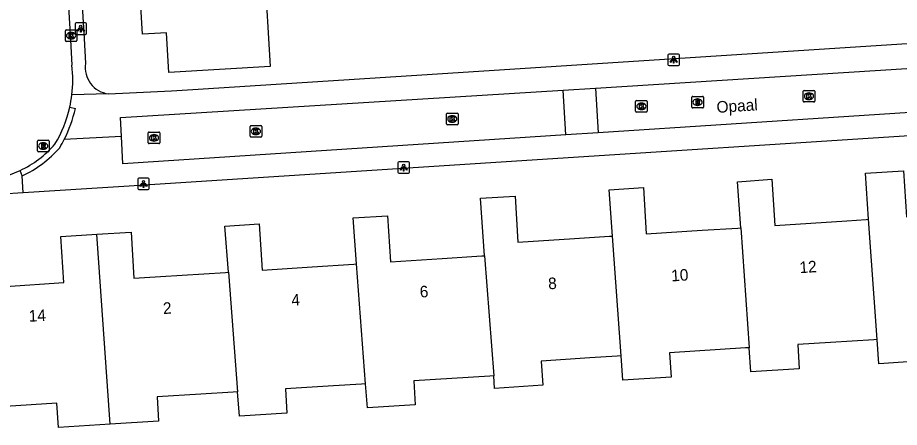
# Model space of a CAD drawing. Extents: x 159628 to 160723, y 388176 to 389416.
# Drawn here: x 160594.8 to 160671.2, y 388406 to 388441.5 of the extents above; entities that cross this region are included whole.
import ezdxf

# ---------------------------------------------------------------- set-up
doc = ezdxf.new("R2010")
doc.units = 0
for name, color, linetype in [('IMGEO_Kolk', 7, 'Continuous'), ('IMGEO_Lichtpunt', 7, 'Continuous'), ('IMGEO_Muur', 7, 'Continuous'), ('IMGEO_Openbare_ruimte_label', 7, 'Continuous'), ('IMGEO_Pand', 7, 'Continuous'), ('IMGEO_Pand_nummerreeks', 7, 'Continuous'), ('IMGEO_Rijbaan_lokaal_open', 7, 'Continuous'), ('IMGEO_Rioolput', 7, 'Continuous'), ('IMGEO_Voetpad_open', 7, 'Continuous')]:
    doc.layers.add(name, color=color, linetype=linetype)

msp = doc.modelspace()

# ---------------------------------------------------------------- linework, layer by layer
at = {"layer": 'IMGEO_Kolk'}
for p, q in [((160598.917, 388439.521), (160598.917, 388440.373)), ((160598.992, 388440.447), (160599.844, 388440.447)), ((160599.405, 388440.227), (160599.43, 388440.227)), ((160599.918, 388440.373), (160599.918, 388439.521)), ((160599.844, 388439.447), (160598.992, 388439.447)), ((160599.428, 388439.667), (160599.403, 388439.667)), ((160662.898, 388434.277), (160662.898, 388435.129)), ((160662.973, 388435.203), (160663.825, 388435.203)), ((160663.386, 388434.983), (160663.411, 388434.983)), ((160663.899, 388435.129), (160663.899, 388434.277)), ((160648.37, 388433.404), (160648.37, 388434.256)), ((160648.445, 388434.33), (160649.297, 388434.33)), ((160648.858, 388434.11), (160648.883, 388434.11)), ((160649.371, 388434.256), (160649.371, 388433.404)), ((160663.825, 388434.203), (160662.973, 388434.203)), ((160663.409, 388434.423), (160663.384, 388434.423)), ((160632.045, 388433.238), (160632.897, 388433.238)), ((160649.297, 388433.33), (160648.445, 388433.33)), ((160648.881, 388433.55), (160648.856, 388433.55)), ((160631.97, 388432.312), (160631.97, 388433.164)), ((160632.458, 388433.018), (160632.483, 388433.018)), ((160632.971, 388433.164), (160632.971, 388432.312)), ((160614.94, 388431.235), (160614.94, 388432.087)), ((160615.015, 388432.161), (160615.867, 388432.161)), ((160615.428, 388431.941), (160615.453, 388431.941)), ((160615.941, 388432.087), (160615.941, 388431.235)), ((160632.897, 388432.238), (160632.045, 388432.238)), ((160632.481, 388432.458), (160632.456, 388432.458)), ((160606.105, 388430.672), (160606.105, 388431.524)), ((160606.18, 388431.598), (160607.032, 388431.598)), ((160606.593, 388431.378), (160606.618, 388431.378)), ((160607.106, 388431.524), (160607.106, 388430.672)), ((160615.867, 388431.161), (160615.015, 388431.161)), ((160615.451, 388431.381), (160615.426, 388431.381)), ((160607.032, 388430.598), (160606.18, 388430.598)), ((160606.616, 388430.818), (160606.591, 388430.818))]:
    msp.add_line(p, q, dxfattribs=at)
for points in [[(160598.917, 388439.521), (160598.917, 388440.373)], [(160598.992, 388440.447), (160599.844, 388440.447)], [(160599.238, 388440.147), (160599.361, 388440.147), (160599.361, 388439.996), (160599.491, 388440.147), (160599.655, 388440.147), (160599.509, 388439.996), (160599.662, 388439.747), (160599.51, 388439.747), (160599.425, 388439.911), (160599.361, 388439.844), (160599.361, 388439.747), (160599.238, 388439.747), (160599.238, 388440.147)], [(160599.918, 388440.373), (160599.918, 388439.521)], [(160599.844, 388439.447), (160598.992, 388439.447)], [(160662.898, 388434.277), (160662.898, 388435.129)], [(160662.973, 388435.203), (160663.825, 388435.203)], [(160663.219, 388434.903), (160663.342, 388434.903), (160663.342, 388434.752), (160663.472, 388434.903), (160663.636, 388434.903), (160663.49, 388434.752), (160663.643, 388434.503), (160663.491, 388434.503), (160663.406, 388434.667), (160663.342, 388434.6), (160663.342, 388434.503), (160663.219, 388434.503), (160663.219, 388434.903)], [(160663.899, 388435.129), (160663.899, 388434.277)], [(160648.37, 388433.404), (160648.37, 388434.256)], [(160648.445, 388434.33), (160649.297, 388434.33)], [(160648.691, 388434.03), (160648.814, 388434.03), (160648.814, 388433.879), (160648.944, 388434.03), (160649.108, 388434.03), (160648.962, 388433.879), (160649.115, 388433.63), (160648.963, 388433.63), (160648.878, 388433.794), (160648.814, 388433.727), (160648.814, 388433.63), (160648.691, 388433.63), (160648.691, 388434.03)], [(160649.371, 388434.256), (160649.371, 388433.404)], [(160663.825, 388434.203), (160662.973, 388434.203)], [(160632.045, 388433.238), (160632.897, 388433.238)], [(160649.297, 388433.33), (160648.445, 388433.33)], [(160631.97, 388432.312), (160631.97, 388433.164)], [(160632.291, 388432.938), (160632.414, 388432.938), (160632.414, 388432.787), (160632.544, 388432.938), (160632.708, 388432.938), (160632.562, 388432.787), (160632.715, 388432.538), (160632.563, 388432.538), (160632.478, 388432.702), (160632.414, 388432.635), (160632.414, 388432.538), (160632.291, 388432.538), (160632.291, 388432.938)], [(160632.971, 388433.164), (160632.971, 388432.312)], [(160614.94, 388431.235), (160614.94, 388432.087)], [(160615.015, 388432.161), (160615.867, 388432.161)], [(160615.261, 388431.861), (160615.384, 388431.861), (160615.384, 388431.71), (160615.514, 388431.861), (160615.678, 388431.861), (160615.532, 388431.71), (160615.685, 388431.461), (160615.533, 388431.461), (160615.448, 388431.625), (160615.384, 388431.558), (160615.384, 388431.461), (160615.261, 388431.461), (160615.261, 388431.861)], [(160615.941, 388432.087), (160615.941, 388431.235)], [(160632.897, 388432.238), (160632.045, 388432.238)], [(160606.105, 388430.672), (160606.105, 388431.524)], [(160606.18, 388431.598), (160607.032, 388431.598)], [(160606.426, 388431.298), (160606.549, 388431.298), (160606.549, 388431.147), (160606.679, 388431.298), (160606.843, 388431.298), (160606.697, 388431.147), (160606.85, 388430.898), (160606.698, 388430.898), (160606.613, 388431.062), (160606.549, 388430.995), (160606.549, 388430.898), (160606.426, 388430.898), (160606.426, 388431.298)], [(160607.106, 388431.524), (160607.106, 388430.672)], [(160615.867, 388431.161), (160615.015, 388431.161)], [(160607.032, 388430.598), (160606.18, 388430.598)]]:
    msp.add_lwpolyline(points, dxfattribs=at)
for centre, start, end in [((160598.994, 388440.371), 91.55205, 178.44795), ((160598.994, 388440.371), 91.55205, 178.44795), ((160599.842, 388440.371), 1.55205, 88.44795), ((160599.842, 388440.371), 1.55205, 88.44795), ((160598.994, 388439.523), 181.55205, 268.44795), ((160598.994, 388439.523), 181.55205, 268.44795), ((160599.842, 388439.523), 271.55205, 358.44795), ((160599.842, 388439.523), 271.55205, 358.44795), ((160662.975, 388435.127), 91.55205, 178.44795), ((160662.975, 388435.127), 91.55205, 178.44795), ((160663.823, 388435.127), 1.55205, 88.44795), ((160663.823, 388435.127), 1.55205, 88.44795), ((160648.447, 388434.254), 91.55205, 178.44795), ((160648.447, 388434.254), 91.55205, 178.44795), ((160649.295, 388434.254), 1.55205, 88.44795), ((160649.295, 388434.254), 1.55205, 88.44795), ((160662.975, 388434.279), 181.55205, 268.44795), ((160662.975, 388434.279), 181.55205, 268.44795), ((160663.823, 388434.279), 271.55205, 358.44795), ((160663.823, 388434.279), 271.55205, 358.44795), ((160632.047, 388433.162), 91.55205, 178.44795), ((160632.047, 388433.162), 91.55205, 178.44795), ((160632.895, 388433.162), 1.55205, 88.44795), ((160632.895, 388433.162), 1.55205, 88.44795), ((160648.447, 388433.406), 181.55205, 268.44795), ((160648.447, 388433.406), 181.55205, 268.44795), ((160649.295, 388433.406), 271.55205, 358.44795), ((160649.295, 388433.406), 271.55205, 358.44795), ((160615.017, 388432.085), 91.55205, 178.44795), ((160615.017, 388432.085), 91.55205, 178.44795), ((160615.865, 388432.085), 1.55205, 88.44795), ((160615.865, 388432.085), 1.55205, 88.44795), ((160632.047, 388432.314), 181.55205, 268.44795), ((160632.047, 388432.314), 181.55205, 268.44795), ((160632.895, 388432.314), 271.55205, 358.44795), ((160632.895, 388432.314), 271.55205, 358.44795), ((160606.182, 388431.522), 91.55205, 178.44795), ((160606.182, 388431.522), 91.55205, 178.44795), ((160607.03, 388431.522), 1.55205, 88.44795), ((160607.03, 388431.522), 1.55205, 88.44795), ((160615.017, 388431.237), 181.55205, 268.44795), ((160615.017, 388431.237), 181.55205, 268.44795), ((160615.865, 388431.237), 271.55205, 358.44795), ((160615.865, 388431.237), 271.55205, 358.44795), ((160606.182, 388430.674), 181.55205, 268.44795), ((160606.182, 388430.674), 181.55205, 268.44795), ((160607.03, 388430.674), 271.55205, 358.44795), ((160607.03, 388430.674), 271.55205, 358.44795)]:
    msp.add_arc(centre, 0.0765, start, end, dxfattribs=at)
for centre, major_axis, ratio, start_param, end_param in [((160599.404, 388439.947), (-0.387, 0.002), 0.722429, 4.712389, 7.853982), ((160599.429, 388439.947), (-0.39, 0.002), 0.717154, 1.570796, 4.712389), ((160663.385, 388434.703), (-0.387, 0.002), 0.722429, 4.712389, 7.853982), ((160663.41, 388434.703), (-0.39, 0.002), 0.717154, 1.570796, 4.712389), ((160648.857, 388433.83), (-0.387, 0.002), 0.722429, 4.712389, 7.853982), ((160648.882, 388433.83), (-0.39, 0.002), 0.717154, 1.570796, 4.712389), ((160632.457, 388432.738), (-0.387, 0.002), 0.722429, 4.712389, 7.853982), ((160632.482, 388432.738), (-0.39, 0.002), 0.717154, 1.570796, 4.712389), ((160615.427, 388431.661), (-0.387, 0.002), 0.722429, 4.712389, 7.853982), ((160615.452, 388431.661), (-0.39, 0.002), 0.717154, 1.570796, 4.712389), ((160606.592, 388431.098), (-0.387, 0.002), 0.722429, 4.712389, 7.853982), ((160606.617, 388431.098), (-0.39, 0.002), 0.717154, 1.570796, 4.712389)]:
    msp.add_ellipse(centre, major_axis=major_axis, ratio=ratio, start_param=start_param, end_param=end_param, dxfattribs=at)
at = {"layer": 'IMGEO_Lichtpunt'}
for p, q in [((160599.756, 388440.961), (160599.756, 388440.154)), ((160599.756, 388440.961), (160599.756, 388440.154)), ((160600.658, 388441.056), (160599.85, 388441.056)), ((160600.658, 388441.056), (160599.85, 388441.056)), ((160600.752, 388440.154), (160600.752, 388440.961)), ((160600.752, 388440.154), (160600.752, 388440.961)), ((160599.85, 388440.06), (160600.658, 388440.06)), ((160599.85, 388440.06), (160600.658, 388440.06)), ((160651.171, 388438.262), (160651.171, 388437.455)), ((160651.171, 388438.262), (160651.171, 388437.455)), ((160652.073, 388438.357), (160651.265, 388438.357)), ((160652.073, 388438.357), (160651.265, 388438.357)), ((160652.167, 388437.455), (160652.167, 388438.262)), ((160652.167, 388437.455), (160652.167, 388438.262)), ((160651.265, 388437.361), (160652.073, 388437.361)), ((160651.265, 388437.361), (160652.073, 388437.361)), ((160627.759, 388428.931), (160627.759, 388428.124)), ((160627.759, 388428.931), (160627.759, 388428.124)), ((160628.661, 388429.026), (160627.853, 388429.026)), ((160628.661, 388429.026), (160627.853, 388429.026)), ((160628.755, 388428.124), (160628.755, 388428.931)), ((160628.755, 388428.124), (160628.755, 388428.931)), ((160627.853, 388428.03), (160628.661, 388428.03)), ((160627.853, 388428.03), (160628.661, 388428.03)), ((160605.196, 388427.515), (160605.196, 388426.708)), ((160605.196, 388427.515), (160605.196, 388426.708)), ((160606.098, 388427.61), (160605.29, 388427.61)), ((160606.098, 388427.61), (160605.29, 388427.61)), ((160606.192, 388426.708), (160606.192, 388427.515)), ((160606.192, 388426.708), (160606.192, 388427.515)), ((160605.29, 388426.614), (160606.098, 388426.614)), ((160605.29, 388426.614), (160606.098, 388426.614))]:
    msp.add_line(p, q, dxfattribs=at)
for points in [[(160600.13, 388440.625), (160600.169, 388440.597), (160599.981, 388440.335), (160599.943, 388440.362), (160600.13, 388440.625)], [(160600.232, 388440.577), (160600.279, 388440.577), (160600.279, 388440.255), (160600.232, 388440.255), (160600.232, 388440.577)], [(160600.342, 388440.597), (160600.38, 388440.624), (160600.567, 388440.362), (160600.528, 388440.334), (160600.342, 388440.597)], [(160651.545, 388437.926), (160651.584, 388437.898), (160651.396, 388437.636), (160651.358, 388437.663), (160651.545, 388437.926)], [(160651.647, 388437.878), (160651.694, 388437.878), (160651.694, 388437.556), (160651.647, 388437.556), (160651.647, 388437.878)], [(160651.757, 388437.898), (160651.795, 388437.925), (160651.982, 388437.663), (160651.943, 388437.635), (160651.757, 388437.898)], [(160628.133, 388428.595), (160628.172, 388428.567), (160627.984, 388428.305), (160627.946, 388428.332), (160628.133, 388428.595)], [(160628.235, 388428.547), (160628.282, 388428.547), (160628.282, 388428.225), (160628.235, 388428.225), (160628.235, 388428.547)], [(160628.345, 388428.567), (160628.383, 388428.594), (160628.57, 388428.332), (160628.531, 388428.304), (160628.345, 388428.567)], [(160605.57, 388427.179), (160605.609, 388427.151), (160605.421, 388426.889), (160605.383, 388426.916), (160605.57, 388427.179)], [(160605.672, 388427.131), (160605.719, 388427.131), (160605.719, 388426.809), (160605.672, 388426.809), (160605.672, 388427.131)], [(160605.782, 388427.151), (160605.82, 388427.178), (160606.007, 388426.916), (160605.968, 388426.888), (160605.782, 388427.151)]]:
    msp.add_lwpolyline(points, dxfattribs=at)
for centre in [(160600.255, 388440.759), (160651.67, 388438.06), (160628.258, 388428.729), (160605.695, 388427.313)]:
    msp.add_circle(centre, 0.0994, dxfattribs=at)
for centre, start, end in [((160599.85, 388440.961), 90, 180), ((160599.85, 388440.961), 90, 180), ((160600.658, 388440.961), 0, 90), ((160600.658, 388440.961), 0, 90), ((160599.85, 388440.154), 180, 270), ((160599.85, 388440.154), 180, 270), ((160600.658, 388440.154), 270, 0), ((160600.658, 388440.154), 270, 360), ((160651.265, 388438.262), 90, 180), ((160651.265, 388438.262), 90, 180), ((160652.073, 388438.262), 0, 90), ((160652.073, 388438.262), 0, 90), ((160651.265, 388437.455), 180, 270), ((160651.265, 388437.455), 180, 270), ((160652.073, 388437.455), 270, 0), ((160652.073, 388437.455), 270, 360), ((160627.853, 388428.931), 90, 180), ((160627.853, 388428.931), 90, 180), ((160628.661, 388428.931), 0, 90), ((160628.661, 388428.931), 0, 90), ((160627.853, 388428.124), 180, 270), ((160627.853, 388428.124), 180, 270), ((160628.661, 388428.124), 270, 0), ((160628.661, 388428.124), 270, 360), ((160605.29, 388427.515), 90, 180), ((160605.29, 388427.515), 90, 180), ((160606.098, 388427.515), 0, 90), ((160606.098, 388427.515), 0, 90), ((160605.29, 388426.708), 180, 270), ((160605.29, 388426.708), 180, 270), ((160606.098, 388426.708), 270, 0), ((160606.098, 388426.708), 270, 360)]:
    msp.add_arc(centre, 0.0946, start, end, dxfattribs=at)
at = {"layer": 'IMGEO_Muur'}
msp.add_lwpolyline([(160609.972, 388435.278), (160631.195, 388436.641)], dxfattribs=at)
at = {"layer": 'IMGEO_Pand'}
for points in [[(160615.881, 388451), (160622.368, 388451.41), (160622.563, 388448.316), (160616.177, 388445.569), (160616.689, 388437.267), (160607.884, 388436.745), (160607.685, 388440.206), (160605.595, 388440.08), (160605.308, 388444.884), (160607.364, 388444.984), (160607.08, 388450.187)], [(160668.574, 388424.05), (160668.294, 388428.04), (160671.596, 388428.256), (160671.856, 388424.265), (160679.681, 388424.775)], [(160657.485, 388423.304), (160657.202, 388427.296), (160660.168, 388427.51), (160660.428, 388423.519), (160666.679, 388423.926), (160668.362, 388424.036), (160668.574, 388424.05)], [(160646.366, 388422.594), (160646.08, 388426.585), (160649.05, 388426.791), (160649.296, 388422.782), (160654.132, 388423.09), (160657.23, 388423.288), (160657.485, 388423.304)], [(160635.277, 388420.884), (160634.902, 388425.87), (160637.912, 388426.062), (160638.167, 388422.071), (160643.057, 388422.383), (160646.101, 388422.577), (160646.366, 388422.594)], [(160624.178, 388420.176), (160623.882, 388424.165), (160626.86, 388424.355), (160627.115, 388420.363), (160631.59, 388420.649), (160635.038, 388420.869), (160635.277, 388420.884)], [(160613.056, 388419.467), (160612.752, 388423.455), (160615.735, 388423.646), (160615.99, 388419.654), (160620.326, 388419.931), (160623.923, 388420.16), (160624.178, 388420.176)], [(160657.485, 388423.304), (160658.22, 388412.925)], [(160669.304, 388413.636), (160668.574, 388424.05)], [(160590.776, 388418.042), (160593.733, 388418.235), (160598.792, 388418.565), (160598.532, 388422.555), (160601.635, 388422.75)], [(160601.635, 388422.75), (160604.61, 388422.937), (160604.865, 388418.945), (160607.165, 388419.092), (160612.798, 388419.451), (160613.056, 388419.467)], [(160602.794, 388406.309), (160601.635, 388422.75)], [(160647.108, 388412.213), (160646.366, 388422.594)], [(160635.277, 388420.884), (160636.058, 388410.492)], [(160613.056, 388419.467), (160613.845, 388409.103)], [(160624.949, 388409.798), (160624.178, 388420.176)], [(160680.415, 388414.348), (160680.137, 388414.33), (160673.551, 388413.907), (160673.686, 388411.812), (160669.451, 388411.541), (160669.304, 388413.636)], [(160669.304, 388413.636), (160669.012, 388413.617), (160665.262, 388413.376), (160662.426, 388413.194), (160662.561, 388411.099), (160658.369, 388410.83), (160658.22, 388412.925)], [(160658.22, 388412.925), (160657.887, 388412.904), (160651.301, 388412.481), (160651.436, 388410.386), (160647.258, 388410.118), (160647.108, 388412.213)], [(160647.108, 388412.213), (160646.762, 388412.191), (160644.404, 388412.04), (160640.176, 388411.768), (160640.311, 388409.673), (160636.14, 388409.406), (160636.058, 388410.492)], [(160636.058, 388410.492), (160635.716, 388410.471), (160629.129, 388410.06), (160629.259, 388407.964), (160625.105, 388407.704), (160624.949, 388409.798)], [(160624.949, 388409.798), (160624.586, 388409.775), (160622.161, 388409.624), (160617.998, 388409.364), (160618.129, 388407.268), (160614.004, 388407.01), (160613.845, 388409.103)], [(160613.845, 388409.103), (160613.456, 388409.079), (160610.662, 388408.905), (160606.868, 388408.668), (160606.998, 388406.572), (160602.794, 388406.309)], [(160602.794, 388406.309), (160598.31, 388406.029), (160598.174, 388408.133), (160593.722, 388407.847), (160591.587, 388407.71), (160591.382, 388407.697)]]:
    msp.add_lwpolyline(points, dxfattribs=at)
at = {"layer": 'IMGEO_Rijbaan_lokaal_open'}
for points in [[(160598.968, 388446.283), (160599.374, 388439.575), (160599.491, 388437.379)], [(160644.887, 388435.407), (160704.837, 388439.183)], [(160714.306, 388436.033), (160645.126, 388431.536)], [(160603.781, 388431.226), (160603.699, 388432.861), (160642.091, 388435.23)], [(160642.091, 388435.23), (160644.887, 388435.407)], [(160642.33, 388431.354), (160642.091, 388435.23)], [(160644.887, 388435.407), (160645.126, 388431.536)], [(160642.33, 388431.354), (160603.899, 388428.856), (160603.781, 388431.226)], [(160645.126, 388431.536), (160642.33, 388431.354)]]:
    msp.add_lwpolyline(points, dxfattribs=at)
for centre, radius, start, end in [((160588.542, 388436.147), 11.018, 353.13267, 6.41778), ((160588.858, 388436.088), 10.697, 347.33521, 353.24474), ((160588.632, 388436.139), 10.929, 329.19574, 347.3373), ((160590.947, 388436.817), 9.454, 295.29711, 318.41849), ((160590.971, 388436.758), 9.391, 269.87131, 295.31851)]:
    msp.add_arc(centre, radius, start, end, dxfattribs=at)
at = {"layer": 'IMGEO_Rioolput'}
for p, q in [((160653.24, 388433.762), (160653.24, 388434.614)), ((160653.315, 388434.688), (160654.167, 388434.688)), ((160653.728, 388434.468), (160653.753, 388434.468)), ((160654.241, 388434.614), (160654.241, 388433.762)), ((160654.167, 388433.688), (160653.315, 388433.688)), ((160653.751, 388433.908), (160653.726, 388433.908)), ((160596.502, 388429.968), (160596.502, 388430.82)), ((160596.577, 388430.894), (160597.429, 388430.894)), ((160596.99, 388430.674), (160597.015, 388430.674)), ((160597.503, 388430.82), (160597.503, 388429.968)), ((160597.429, 388429.894), (160596.577, 388429.894)), ((160597.013, 388430.114), (160596.988, 388430.114))]:
    msp.add_line(p, q, dxfattribs=at)
for points in [[(160653.24, 388433.762), (160653.24, 388434.614)], [(160653.315, 388434.688), (160654.167, 388434.688)], [(160653.829, 388434.386), (160653.577, 388434.388), (160653.577, 388433.988)], [(160653.577, 388433.988), (160653.701, 388433.988), (160653.701, 388434.15), (160653.712, 388434.15)], [(160653.755, 388434.307), (160653.701, 388434.307), (160653.701, 388434.226)], [(160653.701, 388434.226), (160653.753, 388434.226)], [(160653.759, 388434.121), (160653.83, 388433.988), (160653.97, 388433.988), (160653.905, 388434.114)], [(160654.241, 388434.614), (160654.241, 388433.762)], [(160654.167, 388433.688), (160653.315, 388433.688)], [(160596.502, 388429.968), (160596.502, 388430.82)], [(160596.577, 388430.894), (160597.429, 388430.894)], [(160597.091, 388430.592), (160596.839, 388430.594), (160596.839, 388430.194)], [(160596.839, 388430.194), (160596.963, 388430.194), (160596.963, 388430.356), (160596.974, 388430.356)], [(160597.017, 388430.513), (160596.963, 388430.513), (160596.963, 388430.432)], [(160596.963, 388430.432), (160597.015, 388430.432)], [(160597.021, 388430.327), (160597.092, 388430.194), (160597.232, 388430.194), (160597.167, 388430.32)], [(160597.503, 388430.82), (160597.503, 388429.968)], [(160597.429, 388429.894), (160596.577, 388429.894)]]:
    msp.add_lwpolyline(points, dxfattribs=at)
for centre, radius, start, end in [((160653.317, 388434.612), 0.0765, 91.55205, 178.44795), ((160653.317, 388434.612), 0.0765, 91.55205, 178.44795), ((160653.711, 388434.097), 0.0533, 26.02933, 88.69889), ((160653.737, 388434.415), 0.19, 274.7715, 282.96867), ((160653.761, 388434.211), 0.0964, 77.00612, 93.18647), ((160653.775, 388434.268), 0.0378, 276.66336, 79.67722), ((160653.828, 388434.276), 0.109, 350.36119, 89.41601), ((160653.826, 388434.276), 0.112, 277.58423, 350.98172), ((160653.81, 388434.061), 0.108, 29.51342, 73.79051), ((160654.165, 388434.612), 0.0765, 1.55205, 88.44795), ((160654.165, 388434.612), 0.0765, 1.55205, 88.44795), ((160653.317, 388433.764), 0.0765, 181.55205, 268.44795), ((160653.317, 388433.764), 0.0765, 181.55205, 268.44795), ((160654.165, 388433.764), 0.0765, 271.55205, 358.44795), ((160654.165, 388433.764), 0.0765, 271.55205, 358.44795), ((160596.579, 388430.818), 0.0765, 91.55205, 178.44795), ((160596.579, 388430.818), 0.0765, 91.55205, 178.44795), ((160596.973, 388430.303), 0.0533, 26.02933, 88.69889), ((160596.999, 388430.621), 0.19, 274.7715, 282.96867), ((160597.023, 388430.417), 0.0964, 77.00612, 93.18647), ((160597.037, 388430.474), 0.0378, 276.66336, 79.67722), ((160597.09, 388430.482), 0.109, 350.36119, 89.41601), ((160597.088, 388430.482), 0.112, 277.58423, 350.98172), ((160597.072, 388430.267), 0.108, 29.51342, 73.79051), ((160597.427, 388430.818), 0.0765, 1.55205, 88.44795), ((160597.427, 388430.818), 0.0765, 1.55205, 88.44795), ((160596.579, 388429.97), 0.0765, 181.55205, 268.44795), ((160596.579, 388429.97), 0.0765, 181.55205, 268.44795), ((160597.427, 388429.97), 0.0765, 271.55205, 358.44795), ((160597.427, 388429.97), 0.0765, 271.55205, 358.44795)]:
    msp.add_arc(centre, radius, start, end, dxfattribs=at)
for centre, major_axis, ratio, start_param, end_param in [((160653.727, 388434.188), (-0.387, 0.002), 0.722429, 4.712389, 7.853982), ((160653.752, 388434.188), (-0.39, 0.002), 0.717154, 1.570796, 4.712389), ((160596.989, 388430.394), (-0.387, 0.002), 0.722429, 4.712389, 7.853982), ((160597.014, 388430.394), (-0.39, 0.002), 0.717154, 1.570796, 4.712389)]:
    msp.add_ellipse(centre, major_axis=major_axis, ratio=ratio, start_param=start_param, end_param=end_param, dxfattribs=at)
at = {"layer": 'IMGEO_Voetpad_open'}
for points in [[(160598.672, 388470.244), (160600.545, 388439.695), (160600.673, 388437.534)], [(160602.65, 388434.91), (160608.111, 388435.159), (160609.972, 388435.278), (160631.195, 388436.641), (160671.449, 388439.226), (160696.591, 388440.84), (160702.923, 388441.247), (160704.774, 388441.328)], [(160602.65, 388434.91), (160599.481, 388434.83)], [(160714.448, 388434.009), (160707.968, 388433.592), (160604, 388426.895), (160601.214, 388426.719), (160595.247, 388426.341)], [(160599.295, 388433.743), (160599.784, 388433.64)], [(160603.781, 388431.226), (160598.823, 388430.966)], [(160595.17, 388427.802), (160594.987, 388428.269)], [(160595.247, 388426.341), (160595.17, 388427.802)], [(160595.247, 388426.341), (160524.215, 388421.845), (160522.486, 388421.748)]]:
    msp.add_lwpolyline(points, dxfattribs=at)
for centre, radius, start, end in [((160602.932, 388437.18), 2.287, 171.0832, 262.90772), ((160588.672, 388436.124), 11.386, 333.06435, 347.40013), ((160588.91, 388435.989), 11.113, 328.88377, 333.12871), ((160590.94, 388436.822), 9.963, 295.12471, 318.69393)]:
    msp.add_arc(centre, radius, start, end, dxfattribs=at)

# ---------------------------------------------------------------- texts
at = {"layer": 'IMGEO_Openbare_ruimte_label'}
msp.add_text('Opaal', height=1, rotation=3.66925, dxfattribs=at).set_placement((160655.416, 388433.258))
at = {"layer": 'IMGEO_Pand_nummerreeks'}
for s, rotation, p in [('12', 3.66693, (160662.611, 388419.375)), ('10', 3.66693, (160651.486, 388418.661)), ('8', 3.66693, (160640.814, 388417.977)), ('6', 3.66693, (160629.679, 388417.263)), ('4', 3.66693, (160618.548, 388416.549)), ('2', 3.66693, (160607.414, 388415.836)), ('14', 2.92781, (160595.767, 388415.17))]:
    msp.add_text(s, height=1, rotation=rotation, dxfattribs=at).set_placement(p)

doc.saveas('drawing.dxf')
